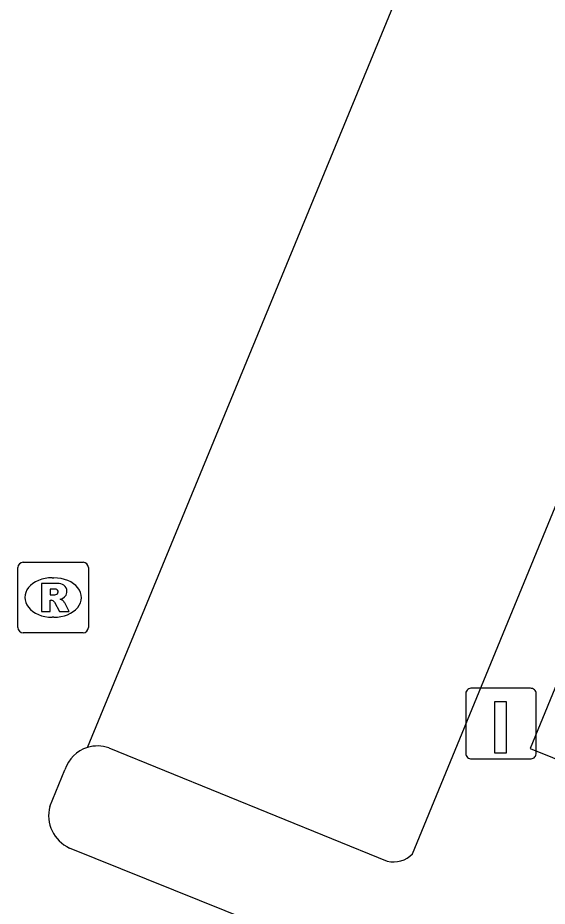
# Model space of a CAD drawing. Extents: x 160026 to 161302, y 384757 to 385701.
# Drawn here: x 160474.04 to 160481.54, y 384938.07 to 384950.67 of the extents above; entities that cross this region are included whole.
import ezdxf

# ---------------------------------------------------------------- set-up
doc = ezdxf.new("R2010")
doc.units = 0
for name, color, linetype in [('IMGEO_Laadpaal', 7, 'Continuous'), ('IMGEO_Parkeervlak_halfverhard', 7, 'Continuous'), ('IMGEO_Rijbaan_lokaal_open', 7, 'Continuous'), ('IMGEO_Rioolput', 7, 'Continuous')]:
    doc.layers.add(name, color=color, linetype=linetype)

msp = doc.modelspace()

# ---------------------------------------------------------------- linework, layer by layer
at = {"layer": 'IMGEO_Laadpaal'}
for p, q in [((160480.388, 384941.08), (160480.388, 384940.239)), ((160480.388, 384941.08), (160480.388, 384940.239)), ((160481.304, 384941.164), (160480.463, 384941.164)), ((160481.304, 384941.164), (160480.463, 384941.164)), ((160481.388, 384940.248), (160481.388, 384941.089)), ((160481.388, 384940.248), (160481.388, 384941.089)), ((160480.472, 384940.164), (160481.313, 384940.164)), ((160480.472, 384940.164), (160481.313, 384940.164))]:
    msp.add_line(p, q, dxfattribs=at)
msp.add_lwpolyline([(160480.803, 384940.977), (160480.963, 384940.977), (160480.963, 384940.244), (160480.803, 384940.244), (160480.803, 384940.977)], dxfattribs=at)
for centre, start, end in [((160480.466, 384941.086), 92.4484, 184.2845), ((160480.466, 384941.086), 92.4484, 184.2845), ((160481.31, 384941.086), 2.4484, 94.2845), ((160481.31, 384941.086), 2.4484, 94.2845), ((160480.466, 384940.242), 182.4484, 274.2845), ((160480.466, 384940.242), 182.4484, 274.2845), ((160481.31, 384940.242), 272.4484, 4.2845), ((160481.31, 384940.242), 272.4484, 4.2845)]:
    msp.add_arc(centre, 0.0779, start, end, dxfattribs=at)
at = {"layer": 'IMGEO_Parkeervlak_halfverhard'}
for points in [[(160479.633, 384938.818), (160496.891, 384980.8)], [(160475.333, 384940.32), (160479.277, 384938.71)]]:
    msp.add_lwpolyline(points, dxfattribs=at)
for centre, radius, start, end in [((160475.174, 384939.849), 0.497, 71.3643, 106.7387), ((160479.362, 384939.071), 0.371, 256.8075, 316.9451)]:
    msp.add_arc(centre, radius, start, end, dxfattribs=at)
at = {"layer": 'IMGEO_Rijbaan_lokaal_open'}
for points in [[(160475.031, 384940.325), (160488.363, 384972.693), (160492.695, 384983.287)], [(160490.354, 384962.366), (160481.3, 384940.31), (160483.155, 384939.562), (160481.753, 384936.084), (160474.775, 384938.898)], [(160474.494, 384939.487), (160474.709, 384940.007)]]:
    msp.add_lwpolyline(points, dxfattribs=at)
for centre, radius, start, end in [((160475.172, 384939.86), 0.486, 106.9056, 162.3782), ((160474.985, 384939.36), 0.507, 165.4483, 245.5615)]:
    msp.add_arc(centre, radius, start, end, dxfattribs=at)
at = {"layer": 'IMGEO_Rioolput'}
for p, q in [((160474.116, 384942.951), (160474.968, 384942.951)), ((160474.041, 384942.025), (160474.041, 384942.877)), ((160475.042, 384942.877), (160475.042, 384942.025)), ((160474.529, 384942.731), (160474.554, 384942.731)), ((160474.552, 384942.171), (160474.527, 384942.171)), ((160474.968, 384941.951), (160474.116, 384941.951))]:
    msp.add_line(p, q, dxfattribs=at)
for points in [[(160474.116, 384942.951), (160474.968, 384942.951)], [(160474.041, 384942.025), (160474.041, 384942.877)], [(160475.042, 384942.877), (160475.042, 384942.025)], [(160474.63, 384942.649), (160474.378, 384942.651), (160474.378, 384942.251)], [(160474.556, 384942.57), (160474.502, 384942.57), (160474.502, 384942.489)], [(160474.502, 384942.489), (160474.554, 384942.489)], [(160474.378, 384942.251), (160474.502, 384942.251), (160474.502, 384942.413), (160474.513, 384942.413)], [(160474.56, 384942.384), (160474.631, 384942.251), (160474.771, 384942.251), (160474.706, 384942.377)], [(160474.968, 384941.951), (160474.116, 384941.951)]]:
    msp.add_lwpolyline(points, dxfattribs=at)
for centre, radius, start, end in [((160474.118, 384942.875), 0.0765, 91.552, 178.448), ((160474.118, 384942.875), 0.0765, 91.552, 178.448), ((160474.966, 384942.875), 0.0765, 1.552, 88.448), ((160474.966, 384942.875), 0.0765, 1.552, 88.448), ((160474.562, 384942.474), 0.0964, 77.0061, 93.1865), ((160474.629, 384942.539), 0.109, 350.3612, 89.416), ((160474.538, 384942.678), 0.19, 274.7715, 282.9687), ((160474.576, 384942.531), 0.0378, 276.6634, 79.6772), ((160474.627, 384942.539), 0.112, 277.5842, 350.9817), ((160474.512, 384942.36), 0.0533, 26.0293, 88.6989), ((160474.611, 384942.324), 0.108, 29.5134, 73.7905), ((160474.118, 384942.027), 0.0765, 181.552, 268.448), ((160474.118, 384942.027), 0.0765, 181.552, 268.448), ((160474.966, 384942.027), 0.0765, 271.552, 358.448), ((160474.966, 384942.027), 0.0765, 271.552, 358.448)]:
    msp.add_arc(centre, radius, start, end, dxfattribs=at)
for centre, major_axis, ratio, start_param, end_param in [((160474.528, 384942.451), (-0.387, 0.002), 0.722429, 4.712389, 7.853982), ((160474.553, 384942.451), (-0.39, 0.002), 0.717154, 1.570796, 4.712389)]:
    msp.add_ellipse(centre, major_axis=major_axis, ratio=ratio, start_param=start_param, end_param=end_param, dxfattribs=at)

doc.saveas('drawing.dxf')
